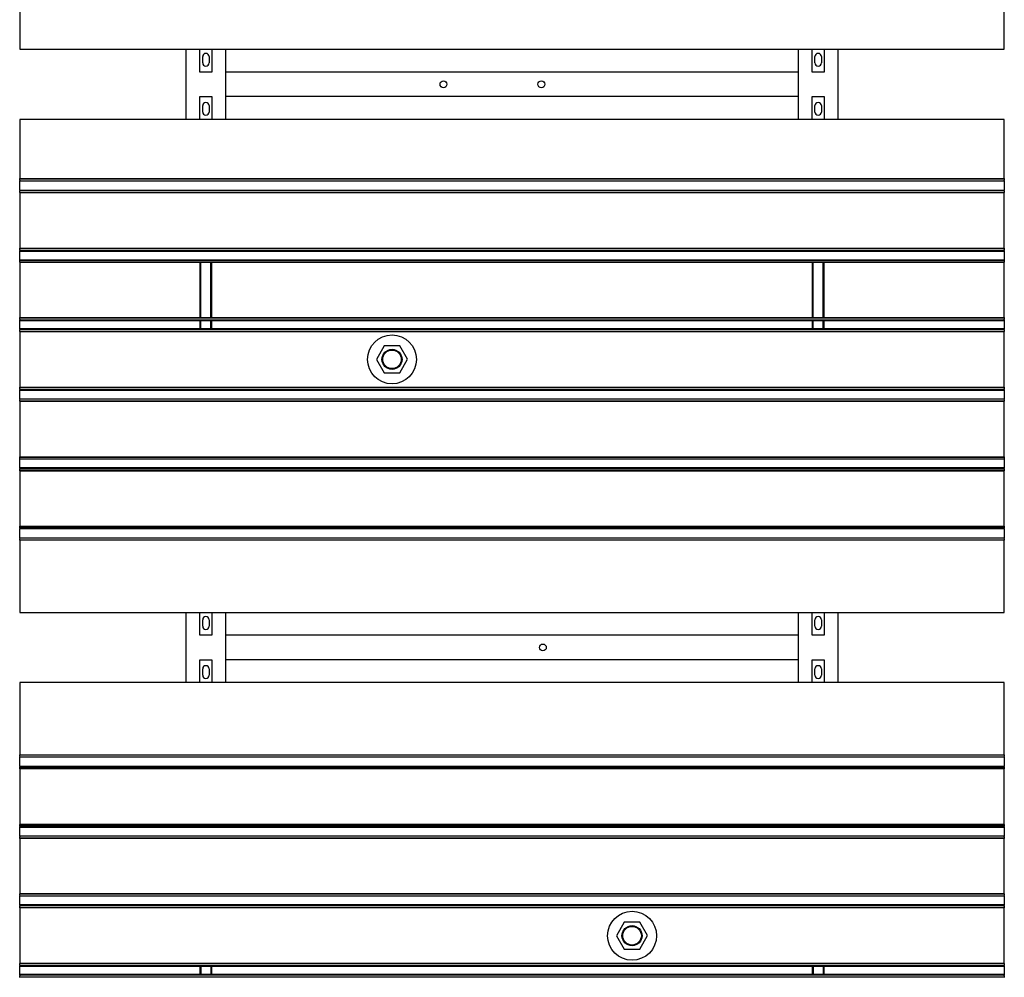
# Model space of a CAD drawing. Extents: x -89225 to 110569, y 13360 to 87647.
# Tile 282 of 478: x 38778 to 40788, y 71936 to 73891. Entities that reach past the tile are written whole.
import ezdxf

# ---------------------------------------------------------------- set-up
doc = ezdxf.new("R2010")
doc.units = 0
doc.layers.add('Iv-Lines 035', color=4, linetype='Continuous')

# ---------------------------------------------------------------- blocks, each defined once
blk = doc.blocks.new('Beluchtingselementen Bosman')
for p, q in [((1278289.4, -864110.6), (1278289.4, -864231.3)), ((1280299.4, -864231.3), (1280299.4, -864110.6)), ((1278289.4, -864231.3), (1280299.4, -864231.3)), ((1278629.4, -864374.5), (1278629.4, -864231.3)), ((1278656.9, -864277.9), (1278656.9, -864231.3)), ((1278681.9, -864231.3), (1278681.9, -864277.9)), ((1278709.4, -864231.3), (1278709.4, -864374.5)), ((1279879.4, -864374.5), (1279879.4, -864231.3)), ((1279906.9, -864277.9), (1279906.9, -864231.3)), ((1279931.9, -864231.3), (1279931.9, -864277.9)), ((1279959.4, -864231.3), (1279959.4, -864374.5)), ((1278662.9, -864259.3), (1278662.9, -864246.3)), ((1278675.9, -864246.3), (1278675.9, -864259.3)), ((1279912.9, -864259.3), (1279912.9, -864246.3)), ((1279925.9, -864246.3), (1279925.9, -864259.3)), ((1278681.9, -864277.9), (1278656.9, -864277.9)), ((1279879.4, -864277.8), (1278709.4, -864277.8)), ((1278709.4, -864277.8), (1278709.4, -864321.8)), ((1279879.4, -864321.8), (1279879.4, -864277.8)), ((1279931.9, -864277.9), (1279906.9, -864277.9)), ((1278656.9, -864374.5), (1278656.9, -864327.9)), ((1278656.9, -864327.9), (1278681.9, -864327.9)), ((1278681.9, -864327.9), (1278681.9, -864374.5)), ((1279879.4, -864327.8), (1278709.4, -864327.8)), ((1279906.9, -864374.5), (1279906.9, -864327.9)), ((1279906.9, -864327.9), (1279931.9, -864327.9)), ((1279931.9, -864327.9), (1279931.9, -864374.5)), ((1278662.9, -864359.5), (1278662.9, -864346.5)), ((1278675.9, -864346.5), (1278675.9, -864359.5)), ((1279912.9, -864359.5), (1279912.9, -864346.5)), ((1279925.9, -864346.5), (1279925.9, -864359.5)), ((1280299.4, -864374.5), (1278289.4, -864374.5)), ((1278289.4, -864374.5), (1278289.4, -864495.2)), ((1280299.4, -864495.2), (1280299.4, -864374.5)), ((1278289.4, -864495.9), (1278289.4, -864495.2)), ((1278289.4, -864495.2), (1280299.4, -864495.2)), ((1278289.4, -864498.7), (1278289.4, -864495.9)), ((1278289.4, -864495.9), (1280299.4, -864495.9)), ((1278289.4, -864498.7), (1278289.4, -864499.9)), ((1278289.4, -864501.5), (1278289.4, -864499.9)), ((1278289.4, -864499.9), (1280299.4, -864499.9)), ((1280299.4, -864495.2), (1280299.4, -864495.9)), ((1280299.4, -864495.9), (1280299.4, -864498.7)), ((1280299.4, -864499.9), (1280299.4, -864498.7)), ((1280299.4, -864499.9), (1280299.4, -864501.5)), ((1278289.4, -864517.5), (1278289.4, -864501.5)), ((1278289.4, -864519), (1278289.4, -864517.5)), ((1278289.4, -864519), (1278289.4, -864520.3)), ((1278289.4, -864519), (1280299.4, -864519)), ((1278289.4, -864523.1), (1278289.4, -864520.3)), ((1280299.4, -864501.5), (1280299.4, -864517.5)), ((1280299.4, -864517.5), (1280299.4, -864519)), ((1280299.4, -864520.3), (1280299.4, -864519)), ((1280299.4, -864520.3), (1280299.4, -864523.1)), ((1278289.4, -864523.8), (1278289.4, -864523.1)), ((1278289.4, -864523.1), (1280299.4, -864523.1)), ((1278289.4, -864523.8), (1278289.4, -864637.2)), ((1278289.4, -864523.8), (1280299.4, -864523.8)), ((1280299.4, -864523.1), (1280299.4, -864523.8)), ((1280299.4, -864637.2), (1280299.4, -864523.8)), ((1278289.4, -864637.9), (1278289.4, -864637.2)), ((1278289.4, -864637.2), (1280299.4, -864637.2)), ((1278289.4, -864640.7), (1278289.4, -864637.9)), ((1278289.4, -864637.9), (1280299.4, -864637.9)), ((1278289.4, -864640.7), (1278289.4, -864641.9)), ((1280299.4, -864637.2), (1280299.4, -864637.9)), ((1280299.4, -864637.9), (1280299.4, -864640.7)), ((1280299.4, -864641.9), (1280299.4, -864640.7)), ((1278289.4, -864643.5), (1278289.4, -864641.9)), ((1278289.4, -864641.9), (1280299.4, -864641.9)), ((1278289.4, -864659.5), (1278289.4, -864643.5)), ((1278289.4, -864643.5), (1280299.4, -864643.5)), ((1278289.4, -864661), (1278289.4, -864659.5)), ((1278289.4, -864661), (1278289.4, -864662.3)), ((1278289.4, -864661), (1280299.4, -864661)), ((1280299.4, -864641.9), (1280299.4, -864643.5)), ((1280299.4, -864643.5), (1280299.4, -864659.5)), ((1280299.4, -864659.5), (1280299.4, -864661)), ((1280299.4, -864662.3), (1280299.4, -864661)), ((1278289.4, -864665.1), (1278289.4, -864662.3)), ((1278289.4, -864662.3), (1280299.4, -864662.3)), ((1278289.4, -864665.8), (1278289.4, -864665.1)), ((1278289.4, -864665.1), (1280299.4, -864665.1)), ((1278289.4, -864665.8), (1278289.4, -864779.2)), ((1278289.4, -864665.8), (1280299.4, -864665.8)), ((1278656.9, -864665.8), (1278656.9, -864779.2)), ((1278658.9, -864779.2), (1278658.9, -864665.8)), ((1278679.9, -864779.2), (1278679.9, -864665.8)), ((1278681.9, -864779.2), (1278681.9, -864665.8)), ((1279906.9, -864665.8), (1279906.9, -864779.2)), ((1279908.9, -864779.2), (1279908.9, -864665.8)), ((1279929.9, -864779.2), (1279929.9, -864665.8)), ((1279931.9, -864779.2), (1279931.9, -864665.8)), ((1280299.4, -864662.3), (1280299.4, -864665.1)), ((1280299.4, -864665.1), (1280299.4, -864665.8)), ((1280299.4, -864779.2), (1280299.4, -864665.8)), ((1278289.4, -864779.9), (1278289.4, -864779.2)), ((1278289.4, -864779.2), (1280299.4, -864779.2)), ((1278289.4, -864782.7), (1278289.4, -864779.9)), ((1278289.4, -864779.9), (1280299.4, -864779.9)), ((1280299.4, -864779.2), (1280299.4, -864779.9)), ((1280299.4, -864779.9), (1280299.4, -864782.7)), ((1278289.4, -864782.7), (1278289.4, -864783.9)), ((1278289.4, -864785.5), (1278289.4, -864783.9)), ((1278289.4, -864783.9), (1280299.4, -864783.9)), ((1278289.4, -864801.5), (1278289.4, -864785.5)), ((1278289.4, -864785.5), (1280299.4, -864785.5)), ((1278289.4, -864803), (1278289.4, -864801.5)), ((1278289.4, -864801.5), (1280299.4, -864801.5)), ((1278656.9, -864785.5), (1278656.9, -864801.5)), ((1278658.9, -864801.5), (1278658.9, -864785.5)), ((1278679.9, -864801.5), (1278679.9, -864785.5)), ((1278681.9, -864801.5), (1278681.9, -864785.5)), ((1279906.9, -864785.5), (1279906.9, -864801.5)), ((1279908.9, -864801.5), (1279908.9, -864785.5)), ((1279929.9, -864801.5), (1279929.9, -864785.5)), ((1279931.9, -864801.5), (1279931.9, -864785.5)), ((1280299.4, -864783.9), (1280299.4, -864782.7)), ((1280299.4, -864783.9), (1280299.4, -864785.5)), ((1280299.4, -864785.5), (1280299.4, -864801.5)), ((1280299.4, -864801.5), (1280299.4, -864803)), ((1278289.4, -864803), (1278289.4, -864804.3)), ((1278289.4, -864803), (1280299.4, -864803)), ((1278289.4, -864807.1), (1278289.4, -864804.3)), ((1278289.4, -864807.8), (1278289.4, -864807.1)), ((1278289.4, -864807.1), (1280299.4, -864807.1)), ((1278289.4, -864807.8), (1278289.4, -864921.2)), ((1278289.4, -864807.8), (1280299.4, -864807.8)), ((1280299.4, -864804.3), (1280299.4, -864803)), ((1280299.4, -864804.3), (1280299.4, -864807.1)), ((1280299.4, -864807.1), (1280299.4, -864807.8)), ((1280299.4, -864921.2), (1280299.4, -864807.8)), ((1279033.4, -864837), (1279017.6, -864864.6)), ((1279065.2, -864836.9), (1279033.4, -864837)), ((1279081.2, -864864.4), (1279065.2, -864836.9)), ((1279017.6, -864864.6), (1279033.6, -864892.1)), ((1279065.4, -864892), (1279081.2, -864864.4)), ((1279033.6, -864892.1), (1279065.4, -864892)), ((1278289.4, -864921.9), (1278289.4, -864921.2)), ((1278289.4, -864921.2), (1280299.4, -864921.2)), ((1278289.4, -864924.7), (1278289.4, -864921.9)), ((1278289.4, -864921.9), (1280299.4, -864921.9)), ((1280299.4, -864921.2), (1280299.4, -864921.9)), ((1280299.4, -864921.9), (1280299.4, -864924.7)), ((1278289.4, -864924.7), (1278289.4, -864925.9)), ((1278289.4, -864927.5), (1278289.4, -864925.9)), ((1278289.4, -864925.9), (1280299.4, -864925.9)), ((1278289.4, -864943.5), (1278289.4, -864927.5)), ((1278289.4, -864927.5), (1280299.4, -864927.5)), ((1280299.4, -864925.9), (1280299.4, -864924.7)), ((1280299.4, -864925.9), (1280299.4, -864927.5)), ((1280299.4, -864927.5), (1280299.4, -864943.5)), ((1278289.4, -864945), (1278289.4, -864943.5)), ((1278289.4, -864945), (1278289.4, -864946.3)), ((1278289.4, -864945), (1280299.4, -864945)), ((1278289.4, -864949.1), (1278289.4, -864946.3)), ((1278289.4, -864949.8), (1278289.4, -864949.1)), ((1278289.4, -864949.1), (1280299.4, -864949.1)), ((1278289.4, -864949.8), (1278289.4, -865063.2)), ((1278289.4, -864949.8), (1280299.4, -864949.8)), ((1280299.4, -864943.5), (1280299.4, -864945)), ((1280299.4, -864946.3), (1280299.4, -864945)), ((1280299.4, -864946.3), (1280299.4, -864949.1)), ((1280299.4, -864949.1), (1280299.4, -864949.8)), ((1280299.4, -865063.2), (1280299.4, -864949.8)), ((1278289.4, -865063.9), (1278289.4, -865063.2)), ((1278289.4, -865063.2), (1280299.4, -865063.2)), ((1280299.4, -865063.2), (1280299.4, -865063.9)), ((1278289.4, -865066.7), (1278289.4, -865063.9)), ((1278289.4, -865063.9), (1280299.4, -865063.9)), ((1278289.4, -865066.7), (1278289.4, -865067.9)), ((1278289.4, -865069.5), (1278289.4, -865067.9)), ((1278289.4, -865067.9), (1280299.4, -865067.9)), ((1278289.4, -865085.5), (1278289.4, -865069.5)), ((1280299.4, -865063.9), (1280299.4, -865066.7)), ((1280299.4, -865067.9), (1280299.4, -865066.7)), ((1280299.4, -865067.9), (1280299.4, -865069.5)), ((1280299.4, -865069.5), (1280299.4, -865085.5)), ((1278289.4, -865087), (1278289.4, -865085.5)), ((1278289.4, -865085.5), (1280299.4, -865085.5)), ((1278289.4, -865087), (1278289.4, -865088.3)), ((1278289.4, -865087), (1280299.4, -865087)), ((1278289.4, -865091.1), (1278289.4, -865088.3)), ((1278289.4, -865088.3), (1280299.4, -865088.3)), ((1278289.4, -865091.8), (1278289.4, -865091.1)), ((1278289.4, -865091.1), (1280299.4, -865091.1)), ((1278289.4, -865091.8), (1278289.4, -865205.2)), ((1278289.4, -865091.8), (1280299.4, -865091.8)), ((1280299.4, -865085.5), (1280299.4, -865087)), ((1280299.4, -865088.3), (1280299.4, -865087)), ((1280299.4, -865088.3), (1280299.4, -865091.1)), ((1280299.4, -865091.1), (1280299.4, -865091.8)), ((1280299.4, -865205.2), (1280299.4, -865091.8)), ((1278289.4, -865205.9), (1278289.4, -865205.2)), ((1278289.4, -865205.2), (1280299.4, -865205.2)), ((1278289.4, -865208.7), (1278289.4, -865205.9)), ((1278289.4, -865205.9), (1280299.4, -865205.9)), ((1278289.4, -865208.7), (1278289.4, -865209.9)), ((1278289.4, -865208.7), (1280299.4, -865208.7)), ((1278289.4, -865211.5), (1278289.4, -865209.9)), ((1278289.4, -865209.9), (1280299.4, -865209.9)), ((1278289.4, -865227.5), (1278289.4, -865211.5)), ((1280299.4, -865205.2), (1280299.4, -865205.9)), ((1280299.4, -865205.9), (1280299.4, -865208.7)), ((1280299.4, -865209.9), (1280299.4, -865208.7)), ((1280299.4, -865209.9), (1280299.4, -865211.5)), ((1280299.4, -865211.5), (1280299.4, -865227.5)), ((1278289.4, -865229), (1278289.4, -865227.5)), ((1278289.4, -865229), (1278289.4, -865230.3)), ((1278289.4, -865229), (1280299.4, -865229)), ((1278289.4, -865233.1), (1278289.4, -865230.3)), ((1278289.4, -865233.8), (1278289.4, -865233.1)), ((1278289.4, -865233.1), (1280299.4, -865233.1)), ((1278289.4, -865233.8), (1278289.4, -865381.3)), ((1280299.4, -865227.5), (1280299.4, -865229)), ((1280299.4, -865230.3), (1280299.4, -865229)), ((1280299.4, -865230.3), (1280299.4, -865233.1)), ((1280299.4, -865233.1), (1280299.4, -865233.8)), ((1280299.4, -865381.3), (1280299.4, -865233.8)), ((1278289.4, -865381.3), (1280299.4, -865381.3)), ((1278629.4, -865524.5), (1278629.4, -865381.3)), ((1278656.9, -865427.9), (1278656.9, -865381.3)), ((1278681.9, -865381.3), (1278681.9, -865427.9)), ((1278709.4, -865381.3), (1278709.4, -865524.5)), ((1279879.4, -865524.5), (1279879.4, -865381.3)), ((1279906.9, -865427.9), (1279906.9, -865381.3)), ((1279931.9, -865381.3), (1279931.9, -865427.9)), ((1279959.4, -865381.3), (1279959.4, -865524.5)), ((1278662.9, -865409.3), (1278662.9, -865396.3)), ((1278675.9, -865396.3), (1278675.9, -865409.3)), ((1279912.9, -865409.3), (1279912.9, -865396.3)), ((1279925.9, -865396.3), (1279925.9, -865409.3)), ((1278681.9, -865427.9), (1278656.9, -865427.9)), ((1279879.4, -865427.8), (1278709.4, -865427.8)), ((1278709.4, -865427.8), (1278709.4, -865471.8)), ((1279879.4, -865471.8), (1279879.4, -865427.8)), ((1279931.9, -865427.9), (1279906.9, -865427.9)), ((1278656.9, -865524.5), (1278656.9, -865477.9)), ((1278656.9, -865477.9), (1278681.9, -865477.9)), ((1278681.9, -865477.9), (1278681.9, -865524.5)), ((1279879.4, -865477.8), (1278709.4, -865477.8)), ((1279906.9, -865524.5), (1279906.9, -865477.9)), ((1279906.9, -865477.9), (1279931.9, -865477.9)), ((1279931.9, -865477.9), (1279931.9, -865524.5)), ((1278662.9, -865509.5), (1278662.9, -865496.5)), ((1278675.9, -865496.5), (1278675.9, -865509.5)), ((1279912.9, -865509.5), (1279912.9, -865496.5)), ((1279925.9, -865496.5), (1279925.9, -865509.5)), ((1280299.4, -865524.5), (1278289.4, -865524.5)), ((1278289.4, -865524.5), (1278289.4, -865672)), ((1280299.4, -865672), (1280299.4, -865524.5)), ((1278289.4, -865672.7), (1278289.4, -865672)), ((1278289.4, -865675.5), (1278289.4, -865672.7)), ((1280299.4, -865672.7), (1278289.4, -865672.7)), ((1278289.4, -865675.5), (1278289.4, -865676.7)), ((1278289.4, -865678.3), (1278289.4, -865676.7)), ((1280299.4, -865676.7), (1278289.4, -865676.7)), ((1278289.4, -865694.3), (1278289.4, -865678.3)), ((1280299.4, -865672), (1280299.4, -865672.7)), ((1280299.4, -865672.7), (1280299.4, -865675.5)), ((1280299.4, -865676.7), (1280299.4, -865675.5)), ((1280299.4, -865676.7), (1280299.4, -865678.3)), ((1280299.4, -865678.3), (1280299.4, -865694.3)), ((1278289.4, -865695.8), (1278289.4, -865694.3)), ((1278289.4, -865695.8), (1278289.4, -865697.1)), ((1280299.4, -865695.8), (1278289.4, -865695.8)), ((1278289.4, -865699.9), (1278289.4, -865697.1)), ((1280299.4, -865697.1), (1278289.4, -865697.1)), ((1278289.4, -865700.6), (1278289.4, -865699.9)), ((1280299.4, -865699.9), (1278289.4, -865699.9)), ((1278289.4, -865700.6), (1278289.4, -865814)), ((1280299.4, -865700.6), (1278289.4, -865700.6)), ((1280299.4, -865694.3), (1280299.4, -865695.8)), ((1280299.4, -865697.1), (1280299.4, -865695.8)), ((1280299.4, -865697.1), (1280299.4, -865699.9)), ((1280299.4, -865699.9), (1280299.4, -865700.6)), ((1280299.4, -865814), (1280299.4, -865700.6)), ((1278289.4, -865814.7), (1278289.4, -865814)), ((1280299.4, -865814), (1278289.4, -865814)), ((1278289.4, -865817.5), (1278289.4, -865814.7)), ((1280299.4, -865814.7), (1278289.4, -865814.7)), ((1278289.4, -865817.5), (1278289.4, -865818.7)), ((1280299.4, -865817.5), (1278289.4, -865817.5)), ((1278289.4, -865820.3), (1278289.4, -865818.7)), ((1280299.4, -865818.7), (1278289.4, -865818.7)), ((1278289.4, -865836.3), (1278289.4, -865820.3)), ((1280299.4, -865820.3), (1278289.4, -865820.3)), ((1280299.4, -865814), (1280299.4, -865814.7)), ((1280299.4, -865814.7), (1280299.4, -865817.5)), ((1280299.4, -865818.7), (1280299.4, -865817.5)), ((1280299.4, -865818.7), (1280299.4, -865820.3)), ((1280299.4, -865820.3), (1280299.4, -865836.3)), ((1278289.4, -865837.8), (1278289.4, -865836.3)), ((1278289.4, -865837.8), (1278289.4, -865839.1)), ((1280299.4, -865837.8), (1278289.4, -865837.8)), ((1278289.4, -865841.9), (1278289.4, -865839.1)), ((1278289.4, -865842.6), (1278289.4, -865841.9)), ((1280299.4, -865841.9), (1278289.4, -865841.9)), ((1278289.4, -865842.6), (1278289.4, -865956)), ((1280299.4, -865842.6), (1278289.4, -865842.6)), ((1280299.4, -865836.3), (1280299.4, -865837.8)), ((1280299.4, -865839.1), (1280299.4, -865837.8)), ((1280299.4, -865839.1), (1280299.4, -865841.9)), ((1280299.4, -865841.9), (1280299.4, -865842.6)), ((1280299.4, -865956), (1280299.4, -865842.6)), ((1278289.4, -865956.7), (1278289.4, -865956)), ((1280299.4, -865956), (1278289.4, -865956)), ((1278289.4, -865959.5), (1278289.4, -865956.7)), ((1280299.4, -865956.7), (1278289.4, -865956.7)), ((1278289.4, -865959.5), (1278289.4, -865960.7)), ((1278289.4, -865962.3), (1278289.4, -865960.7)), ((1280299.4, -865960.7), (1278289.4, -865960.7)), ((1278289.4, -865978.3), (1278289.4, -865962.3)), ((1280299.4, -865956), (1280299.4, -865956.7)), ((1280299.4, -865956.7), (1280299.4, -865959.5)), ((1280299.4, -865960.7), (1280299.4, -865959.5)), ((1280299.4, -865960.7), (1280299.4, -865962.3)), ((1280299.4, -865962.3), (1280299.4, -865978.3)), ((1278289.4, -865979.8), (1278289.4, -865978.3)), ((1280299.4, -865978.3), (1278289.4, -865978.3)), ((1278289.4, -865979.8), (1278289.4, -865981.1)), ((1280299.4, -865979.8), (1278289.4, -865979.8)), ((1278289.4, -865983.9), (1278289.4, -865981.1)), ((1278289.4, -865984.6), (1278289.4, -865983.9)), ((1280299.4, -865983.9), (1278289.4, -865983.9)), ((1278289.4, -865984.6), (1278289.4, -866098)), ((1280299.4, -865984.6), (1278289.4, -865984.6)), ((1280299.4, -865978.3), (1280299.4, -865979.8)), ((1280299.4, -865981.1), (1280299.4, -865979.8)), ((1280299.4, -865981.1), (1280299.4, -865983.9)), ((1280299.4, -865983.9), (1280299.4, -865984.6)), ((1280299.4, -866098), (1280299.4, -865984.6)), ((1279523.4, -866013.8), (1279507.6, -866041.4)), ((1279555.2, -866013.7), (1279523.4, -866013.8)), ((1279571.2, -866041.2), (1279555.2, -866013.7)), ((1279507.6, -866041.4), (1279523.6, -866068.9)), ((1279555.4, -866068.8), (1279571.2, -866041.2)), ((1279523.6, -866068.9), (1279555.4, -866068.8)), ((1278289.4, -866098.7), (1278289.4, -866098)), ((1280299.4, -866098), (1278289.4, -866098)), ((1278289.4, -866101.5), (1278289.4, -866098.7)), ((1280299.4, -866098.7), (1278289.4, -866098.7)), ((1278289.4, -866101.5), (1278289.4, -866102.7)), ((1278289.4, -866104.3), (1278289.4, -866102.7)), ((1280299.4, -866102.7), (1278289.4, -866102.7)), ((1278289.4, -866120.3), (1278289.4, -866104.3)), ((1280299.4, -866104.3), (1278289.4, -866104.3)), ((1278656.9, -866104.3), (1278656.9, -866120.3)), ((1278658.9, -866104.3), (1278658.9, -866120.3)), ((1278679.9, -866104.3), (1278679.9, -866120.3)), ((1278681.9, -866120.3), (1278681.9, -866104.3)), ((1279906.9, -866104.3), (1279906.9, -866120.3)), ((1279908.9, -866104.3), (1279908.9, -866120.3)), ((1279929.9, -866104.3), (1279929.9, -866120.3)), ((1279931.9, -866120.3), (1279931.9, -866104.3)), ((1280299.4, -866098), (1280299.4, -866098.7)), ((1280299.4, -866098.7), (1280299.4, -866101.5)), ((1280299.4, -866102.7), (1280299.4, -866101.5)), ((1280299.4, -866102.7), (1280299.4, -866104.3)), ((1280299.4, -866104.3), (1280299.4, -866120.3)), ((1278289.4, -866121.8), (1278289.4, -866120.3)), ((1280299.4, -866120.3), (1278289.4, -866120.3)), ((1278289.4, -866121.8), (1278289.4, -866123.1)), ((1280299.4, -866121.8), (1278289.4, -866121.8)), ((1278289.4, -866125.9), (1278289.4, -866123.1)), ((1278289.4, -866126.6), (1278289.4, -866125.9)), ((1280299.4, -866125.9), (1278289.4, -866125.9)), ((1280299.4, -866120.3), (1280299.4, -866121.8)), ((1280299.4, -866123.1), (1280299.4, -866121.8)), ((1280299.4, -866123.1), (1280299.4, -866125.9)), ((1280299.4, -866125.9), (1280299.4, -866126.6))]:
    blk.add_line(p, q)
for centre, radius in [((1279154.4, -864302.8), 7), ((1279354.4, -864302.8), 7), ((1279049.4, -864864.5), 50), ((1279049.4, -864864.5), 20.5), ((1279049.4, -864864.5), 19), ((1279357.4, -865452.8), 7), ((1279539.4, -866041.3), 50), ((1279539.4, -866041.3), 20.5), ((1279539.4, -866041.3), 19)]:
    blk.add_circle(centre, radius)
for centre, start, end in [((1278669.4, -864246.3), 360, 180), ((1278669.4, -864259.3), 180, 360), ((1279919.4, -864246.3), 0, 180), ((1279919.4, -864259.3), 180, 0), ((1278669.4, -864346.5), 0, 180), ((1279919.4, -864346.5), 360, 180), ((1278669.4, -864359.5), 180, 0), ((1279919.4, -864359.5), 180, 360), ((1278669.4, -865396.3), 360, 180), ((1279919.4, -865396.3), 0, 180), ((1278669.4, -865409.3), 180, 360), ((1279919.4, -865409.3), 180, 0), ((1278669.4, -865496.5), 0, 180), ((1279919.4, -865496.5), 360, 180), ((1278669.4, -865509.5), 180, 0), ((1279919.4, -865509.5), 180, 360)]:
    blk.add_arc(centre, 6.5, start, end)

msp = doc.modelspace()

# ---------------------------------------------------------------- block references
at = {"layer": 'Iv-Lines 035'}
msp.add_blockref('Beluchtingselementen Bosman', (-1239510.9, 938062.2), dxfattribs=at)

doc.saveas('drawing.dxf')
